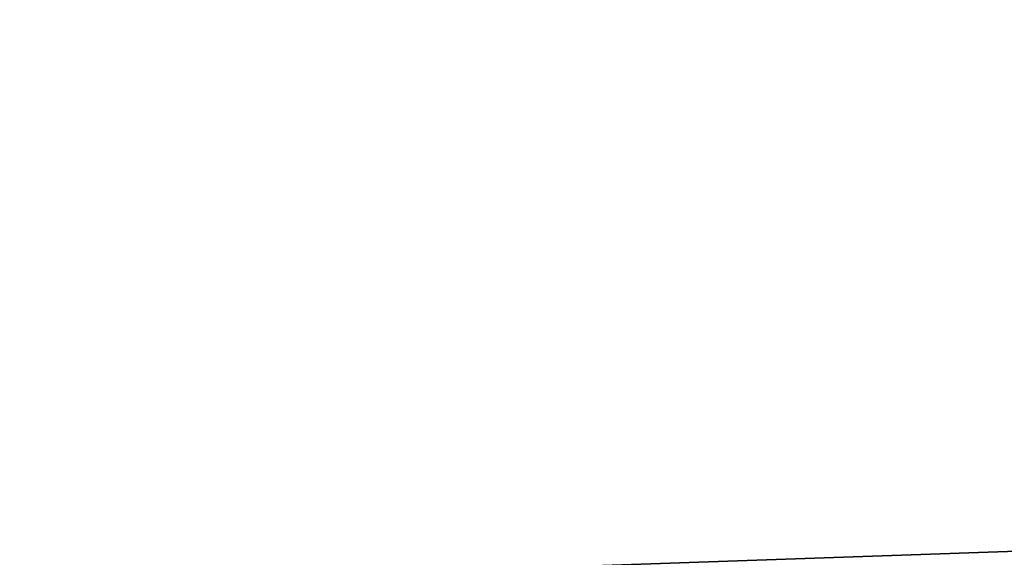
# Model space of a CAD drawing. Header units: millimetres. Extents: x -522 to 188, y -54 to 63.
# Tile 305 of 656: x -4.20137 to -4.18624, y -36.79173 to -36.78346. Entities that reach past the tile are written whole.
import ezdxf

# ---------------------------------------------------------------- set-up
doc = ezdxf.new("R2010")
doc.units = ezdxf.units.MM
doc.header["$LTSCALE"] = 65.185185
for name, color, linetype in [('1', 7, 'CONTINUOUS'), ('2', 7, 'CONTINUOUS'), ('8', 7, 'CONTINUOUS'), ('9', 7, 'CONTINUOUS')]:
    doc.layers.add(name, color=color, linetype=linetype)

msp = doc.modelspace()

# ---------------------------------------------------------------- linework, layer by layer
at = {"layer": '1', "color": 7, "linetype": 'CONTINUOUS'}
for points in [[(-4.178713, 23, -12.310092), (-4.974943, -36.8, -12.010406), (-4.949747, 4.846688, -12.020815), (-4.178713, 23, -12.310092)], [(-4.974943, -36.8, -12.010406), (-4.178713, 23, -12.310092), (-4.178775, -36.8, -12.310068), (-4.974943, -36.8, -12.010406)]]:
    msp.add_3dface(points, dxfattribs=at)
at = {"layer": '2', "color": 7, "linetype": 'CONTINUOUS'}
for points in [[(-4.178775, -36.8, 12.310068), (-4.974885, 23, 12.010434), (-4.974943, -36.8, 12.010406), (-4.178775, -36.8, 12.310068)], [(-4.178713, 23, 12.310092), (-4.974885, 23, 12.010434), (-4.178775, -36.8, 12.310068), (-4.178713, 23, 12.310092)]]:
    msp.add_3dface(points, dxfattribs=at)
at = {"layer": '8', "color": 3, "linetype": 'CONTINUOUS'}
for points in [[(-3.580653, -36.770913, -10.548265), (-4.217377, -36.792709, -10.181648), (-4.262876, -36.770913, -10.291494), (-3.580653, -36.770913, -10.548265)], [(-3.542435, -36.792709, -10.435678), (-4.217377, -36.792709, -10.181648), (-3.580653, -36.770913, -10.548265), (-3.542435, -36.792709, -10.435678)]]:
    msp.add_3dface(points, dxfattribs=at)
at = {"layer": '9', "color": 3, "linetype": 'CONTINUOUS'}
for points in [[(-4.217377, -36.792709, 10.181648), (-3.542435, -36.792709, 10.435678), (-4.262876, -36.770913, 10.291494), (-4.217377, -36.792709, 10.181648)], [(-4.262876, -36.770913, 10.291494), (-3.542435, -36.792709, 10.435678), (-3.580653, -36.770913, 10.548265), (-4.262876, -36.770913, 10.291494)]]:
    msp.add_3dface(points, dxfattribs=at)

doc.saveas('drawing.dxf')
